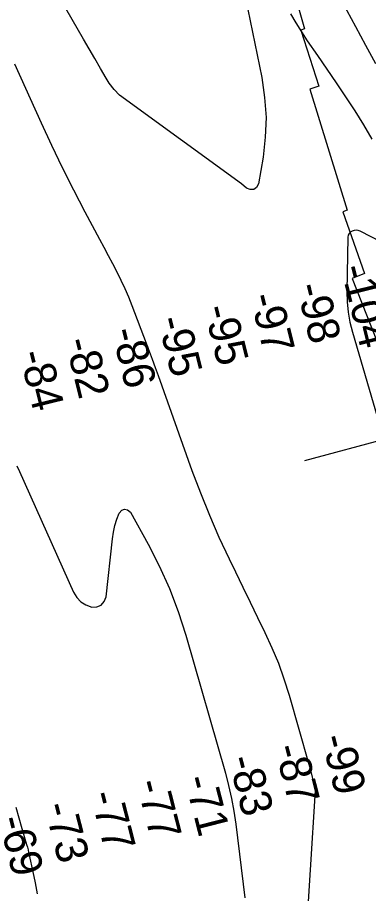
# Model space of a CAD drawing. Extents: x 3625074 to 3663148, y 511451 to 537151.
# Drawn here: x 3633034 to 3633772, y 524570 to 526416 of the extents above; entities that cross this region are included whole.
import ezdxf

# ---------------------------------------------------------------- set-up
doc = ezdxf.new("R2010")
doc.units = 0
for name, color, linetype in [('V-RIVR-RANG', 7, 'Continuous'), ('V-RRAP-RVMT', 7, 'Continuous'), ('V-TOPO-MAJR', 7, 'Continuous'), ('V-TOPO-MINR', 7, 'Continuous')]:
    doc.layers.add(name, color=color, linetype=linetype)

msp = doc.modelspace()

# ---------------------------------------------------------------- linework, layer by layer
at = {"layer": 'V-RIVR-RANG'}
msp.add_line((3634853.9, 525811.3), (3633637.8, 525481.4), dxfattribs=at)
at = {"layer": 'V-RRAP-RVMT'}
for p, q in [((3633619.3, 526456.6), (3633637.6, 526392.1)), ((3633637.6, 526392.1), (3633629.8, 526389.3)), ((3633629.8, 526389.3), (3633667.8, 526271.2)), ((3633667.8, 526271.2), (3633649.2, 526264.8)), ((3633649.2, 526264.8), (3633727.2, 526009.8)), ((3633727.2, 526009.8), (3633718.2, 526006.2)), ((3633718.2, 526006.2), (3633763.9, 525876.6)), ((3633763.9, 525876.6), (3633738.2, 525866)), ((3633738.2, 525866), (3633789.2, 525736.2))]:
    msp.add_line(p, q, dxfattribs=at)
at = {"layer": 'V-TOPO-MAJR'}
for points in [[(3633479.4, 526624.3), (3633547.6, 526289.1), (3633553.7, 526247.4), (3633556.7, 526205.5), (3633555.1, 526163.6), (3633550.4, 526121.7), (3633540.9, 526065.1), (3633536.4, 526057.6), (3633530.8, 526053.1), (3633523.6, 526053.1), (3633515.4, 526056.1), (3633505.1, 526065.5), (3633248.6, 526251.9), (3633236.9, 526263.9), (3633226.7, 526277.6), (3633220.4, 526288.2), (3633208.3, 526308.7), (3633196.3, 526329.2), (3633184.4, 526349.8), (3633172.5, 526370.4), (3633074.6, 526541.6)], [(3633799.9, 525942.3), (3633754.7, 525965.4), (3633750.5, 525966.9), (3633746.2, 525967.6), (3633741.9, 525967.2), (3633737.6, 525965.9), (3633734, 525963.5), (3633731.3, 525960.6), (3633729.6, 525956.9), (3633728.8, 525952.7), (3633726.7, 525838.4), (3633727.3, 525816.6), (3633729.2, 525795), (3633733.1, 525773.7), (3633738.3, 525752.6), (3633817, 525483.9)]]:
    msp.add_lwpolyline(points, dxfattribs=at)
at = {"layer": 'V-TOPO-MINR'}
for points in [[(3633787.8, 526317.9), (3633766.8, 526357.2), (3633745.6, 526396.3), (3633718.4, 526446.5)], [(3633607.9, 526423.8), (3633619.1, 526404.4), (3633631, 526385.4), (3633643.4, 526366.7), (3633664.7, 526336.1), (3633684.6, 526307.1), (3633704.4, 526278), (3633724, 526248.8), (3633743.4, 526219.5), (3633761.9, 526189.6), (3633779.2, 526159.2)], [(3633629.4, 524285.4), (3633661.1, 524786.7), (3633657.9, 524801.1), (3633654.4, 524815.4), (3633650.7, 524829.7), (3633646.8, 524843.9), (3633605.8, 524987.5), (3633595.2, 525021.3), (3633583.4, 525054.6), (3633569.9, 525087.2), (3633555.2, 525119.4), (3633539.6, 525151.2), (3633524, 525183.1), (3633508.5, 525215), (3633493, 525246.9), (3633479.7, 525274.3), (3633458.4, 525320.2), (3633438.1, 525366.5), (3633419.3, 525413.5), (3633401.6, 525460.9), (3633330.3, 525660.9), (3633324.2, 525678), (3633317.9, 525695.1), (3633311.6, 525712.2), (3633305.2, 525729.2), (3633275.2, 525808.2), (3633268, 525826.3), (3633260.4, 525844.2), (3633252.1, 525861.8), (3633243.5, 525879.2), (3633234.5, 525896.5), (3633225.4, 525913.7), (3633216.3, 525931), (3633207.2, 525948.1), (3633176.2, 526006), (3633152, 526052.3), (3633128.5, 526099), (3633105.9, 526146.1), (3633083.9, 526193.5), (3633027.9, 526317.4)], [(3633032.6, 525471.5), (3633038, 525459.5), (3633151.3, 525205.1), (3633158.3, 525194), (3633166.9, 525184.7), (3633177.7, 525178.2), (3633190, 525173.5), (3633201, 525174.2), (3633210, 525177.6), (3633216.1, 525185.1), (3633220.3, 525195.3), (3633233.7, 525317.6), (3633235.8, 525331.5), (3633238.7, 525345.1), (3633242.7, 525358.5), (3633247.4, 525371.7), (3633253.1, 525377.4), (3633259, 525380.1), (3633265.2, 525378.1), (3633271.6, 525373.2), (3633308.4, 525306.4), (3633332.1, 525260.1), (3633353.5, 525212.8), (3633371.7, 525164.2), (3633387.7, 525114.7), (3633471.1, 524823.9), (3633478, 524797.3), (3633484.1, 524770.5), (3633489, 524743.5), (3633493, 524716.3), (3633512.1, 524560.9)], [(3633030.1, 524751.9), (3633036.6, 524729.4), (3633043.1, 524707), (3633052.9, 524673), (3633054.5, 524667.6), (3633055.9, 524662.1), (3633057.2, 524656.6), (3633058.5, 524651.1), (3633066.3, 524615.7), (3633071.1, 524592.4), (3633075.4, 524569.1)]]:
    msp.add_lwpolyline(points, dxfattribs=at)

# ---------------------------------------------------------------- texts
at = {"layer": 'V-RIVR-RANG'}
for s, rotation, p in [('-104', 283.8385, (3633713.4, 525888.6)), ('-98', 283.8385, (3633619.9, 525849.8)), ('-97', 283.8385, (3633522.3, 525828.2)), ('-95', 283.8385, (3633425.4, 525803.5)), ('-95', 283.8385, (3633328.2, 525779.8)), ('-86', 283.8385, (3633231.2, 525755.6)), ('-82', 283.8385, (3633133.4, 525734.5)), ('-84', 283.8385, (3633036.9, 525708)), ('-99', 284.3339, (3633672, 524898.4)), ('-87', 284.3339, (3633574, 524877.7)), ('-83', 284.3339, (3633476.9, 524853.7)), ('-77', 284.3339, (3633283.3, 524803.6)), ('-71', 284.3339, (3633384.4, 524812)), ('-77', 284.3339, (3633186.4, 524779.1)), ('-73', 284.3339, (3633089.3, 524755.1)), ('-69', 284.3339, (3632993.3, 524726.7))]:
    msp.add_text(s, height=67, rotation=rotation, dxfattribs=at).set_placement(p)

doc.saveas('drawing.dxf')
